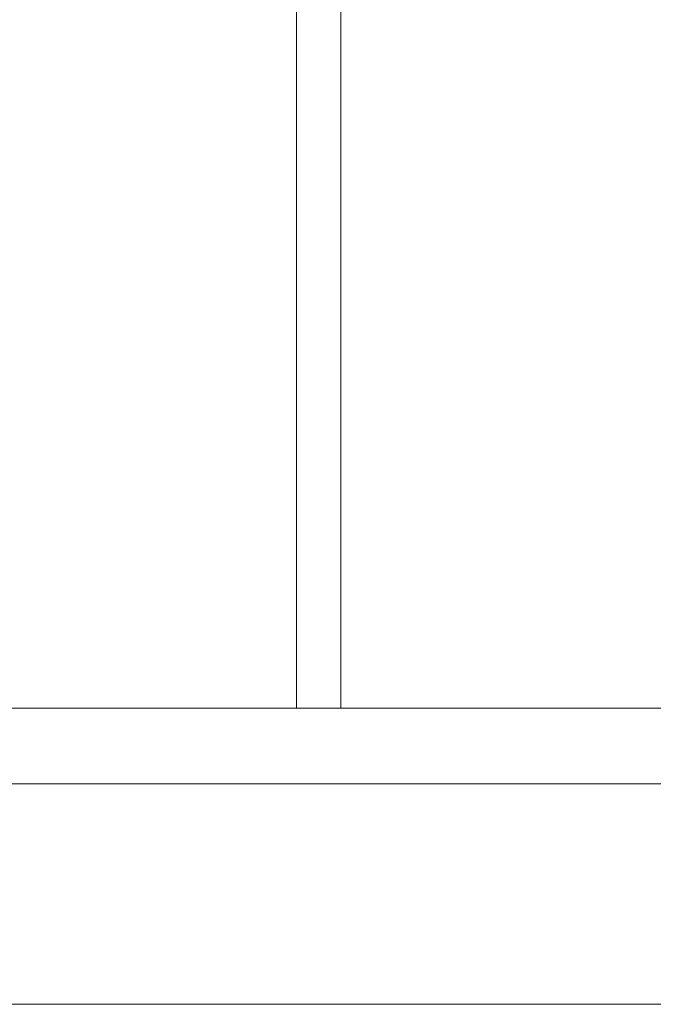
# Model space of a CAD drawing. Header units: millimetres. Extents: x 321 to 585, y -277 to 9.
# Tile 1017 of 1056: x 382.373 to 383.229, y -40.113 to -38.783. Entities that reach past the tile are written whole.
import ezdxf

# ---------------------------------------------------------------- set-up
doc = ezdxf.new("R2010")
doc.units = ezdxf.units.MM
doc.header["$MEASUREMENT"] = 0
for name, color, linetype, lineweight in [('IFC-Laje-Contorno', 134, 'Continuous', 5), ('IFC-Parede padrão-Contorno', 44, 'Continuous', 5), ('IFC-Parede-Contorno', 42, 'Continuous', 5)]:
    doc.layers.add(name, color=color, linetype=linetype, lineweight=lineweight)

msp = doc.modelspace()

# ---------------------------------------------------------------- linework, layer by layer
at = {"layer": 'IFC-Laje-Contorno', "color": 7, "lineweight": 5}
msp.add_line((378.8256, -39.8154), (386.923, -39.8154), dxfattribs=at)
at = {"layer": 'IFC-Parede padrão-Contorno', "color": 7, "lineweight": 5}
for p, q in [((382.7472, -39.7132), (382.7472, -38.7154)), ((382.8072, -39.7132), (382.8072, -38.7154))]:
    msp.add_line(p, q, dxfattribs=at)
at = {"layer": 'IFC-Parede-Contorno', "color": 7, "lineweight": 5}
for p, q in [((381.9118, -39.7132), (391.9509, -39.7132)), ((381.9118, -40.1132), (382.4868, -40.1132)), ((382.4868, -40.1132), (391.9509, -40.1132))]:
    msp.add_line(p, q, dxfattribs=at)

doc.saveas('drawing.dxf')
